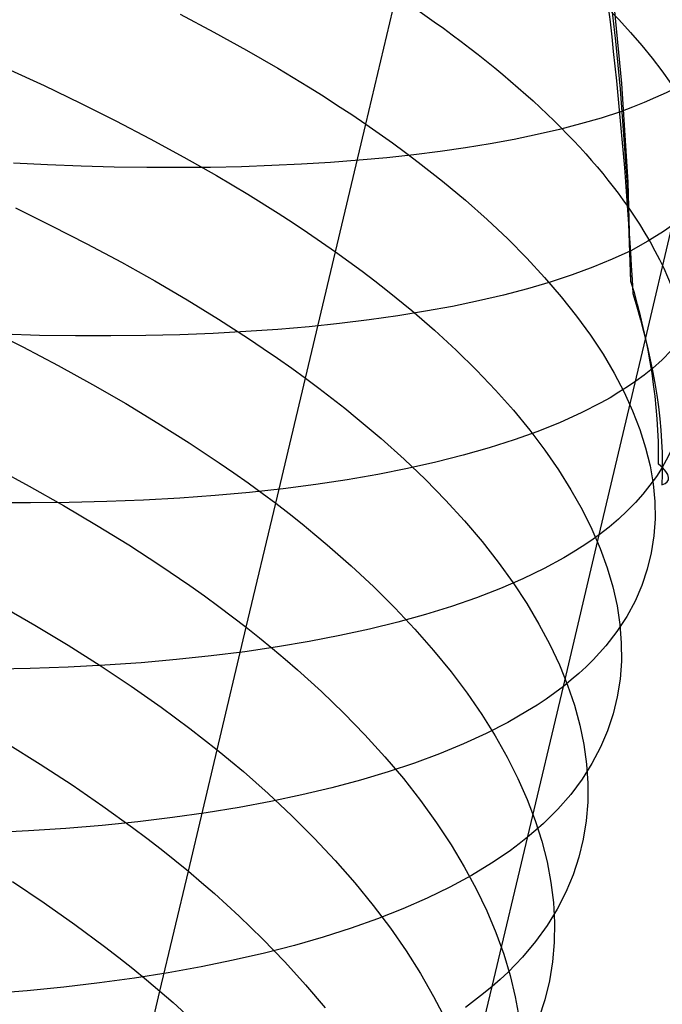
# Model space of a CAD drawing. Extents: x -383 to 1849, y -1185 to -529.
# Tile 286 of 656: x 228.4 to 235.31, y -1060.54 to -1049.95. Entities that reach past the tile are written whole.
import ezdxf

# ---------------------------------------------------------------- set-up
doc = ezdxf.new("R2010")
doc.units = 0
doc.layers.add('PREDEFINITO', color=7, linetype='CONTINUOUS')

msp = doc.modelspace()

# ---------------------------------------------------------------- linework, layer by layer
at = {"layer": 'PREDEFINITO'}
for p, q in [((234.878, -1050.631, 499.875), (234.774, -1049.575, 500.223)), ((232.12, -1051.07, 504.493), (232.448, -1049.685, 503.871)), ((234.813, -1050.178, 500.077), (234.753, -1049.665, 500.256)), ((230.123, -1049.887, 506.266), (230.485, -1050.079, 505.999)), ((230.485, -1050.079, 505.999), (230.836, -1050.273, 505.721)), ((234.864, -1050.692, 499.896), (234.813, -1050.178, 500.077)), ((230.836, -1050.273, 505.721), (231.176, -1050.469, 505.431)), ((228.257, -1050.471, 507.834), (228.658, -1050.655, 507.619)), ((231.176, -1050.469, 505.431), (231.503, -1050.667, 505.13)), ((228.658, -1050.655, 507.619), (229.049, -1050.843, 507.391)), ((231.503, -1050.667, 505.13), (231.662, -1050.767, 504.975)), ((234.946, -1051.694, 499.52), (234.878, -1050.631, 499.875)), ((231.662, -1050.767, 504.975), (231.818, -1050.868, 504.817)), ((234.938, -1051.724, 499.531), (234.864, -1050.692, 499.896)), ((229.049, -1050.843, 507.391), (229.431, -1051.034, 507.151)), ((231.818, -1050.868, 504.817), (231.971, -1050.968, 504.656)), ((231.971, -1050.968, 504.656), (232.12, -1051.07, 504.493)), ((234.862, -1050.938, 486.227), (234.653, -1051.005, 485.872)), ((229.431, -1051.034, 507.151), (229.802, -1051.228, 506.899)), ((231.794, -1052.443, 505.14), (232.12, -1051.07, 504.493)), ((232.12, -1051.07, 504.493), (232.266, -1051.171, 504.326)), ((234.433, -1051.068, 485.522), (234.204, -1051.127, 485.177)), ((234.653, -1051.005, 485.872), (234.433, -1051.068, 485.522)), ((232.266, -1051.171, 504.326), (232.409, -1051.273, 504.157)), ((233.965, -1051.182, 484.838), (233.717, -1051.234, 484.504)), ((234.204, -1051.127, 485.177), (233.965, -1051.182, 484.838)), ((229.802, -1051.228, 506.899), (230.164, -1051.424, 506.635)), ((232.409, -1051.273, 504.157), (232.548, -1051.375, 503.985)), ((233.46, -1051.281, 484.176), (233.194, -1051.325, 483.854)), ((233.717, -1051.234, 484.504), (233.46, -1051.281, 484.176)), ((232.637, -1051.4, 483.23), (232.346, -1051.431, 482.928)), ((232.548, -1051.375, 503.985), (232.684, -1051.478, 503.811)), ((232.92, -1051.364, 483.539), (232.637, -1051.4, 483.23)), ((233.194, -1051.325, 483.854), (232.92, -1051.364, 483.539)), ((228.697, -1051.509, 480.115), (228.331, -1051.491, 479.912)), ((229.058, -1051.522, 480.328), (228.697, -1051.509, 480.115)), ((229.414, -1051.532, 480.55), (229.058, -1051.522, 480.328)), ((230.164, -1051.424, 506.635), (230.514, -1051.623, 506.359)), ((231.109, -1051.516, 481.791), (230.782, -1051.528, 481.527)), ((231.429, -1051.501, 482.064), (231.109, -1051.516, 481.791)), ((231.742, -1051.482, 482.345), (231.429, -1051.501, 482.064)), ((232.048, -1051.458, 482.633), (231.742, -1051.482, 482.345)), ((232.346, -1051.431, 482.928), (232.048, -1051.458, 482.633)), ((232.684, -1051.478, 503.811), (232.946, -1051.683, 503.455)), ((229.765, -1051.537, 480.781), (229.414, -1051.532, 480.55)), ((230.11, -1051.538, 481.021), (229.765, -1051.537, 480.781)), ((230.449, -1051.535, 481.27), (230.11, -1051.538, 481.021)), ((230.782, -1051.528, 481.527), (230.449, -1051.535, 481.27)), ((230.514, -1051.623, 506.359), (230.852, -1051.825, 506.071)), ((232.946, -1051.683, 503.455), (233.194, -1051.89, 503.089)), ((234.975, -1052.763, 499.162), (234.938, -1051.724, 499.531)), ((234.975, -1052.763, 499.162), (234.946, -1051.694, 499.52)), ((230.852, -1051.825, 506.071), (231.179, -1052.029, 505.772)), ((233.194, -1051.89, 503.089), (233.428, -1052.097, 502.714)), ((228.35, -1051.971, 508.275), (228.74, -1052.163, 508.049)), ((231.179, -1052.029, 505.772), (231.338, -1052.132, 505.618)), ((228.74, -1052.163, 508.049), (229.12, -1052.358, 507.811)), ((231.338, -1052.132, 505.618), (231.493, -1052.235, 505.462)), ((233.428, -1052.097, 502.714), (233.648, -1052.305, 502.33)), ((231.493, -1052.235, 505.462), (231.645, -1052.339, 505.302)), ((235.133, -1053.383, 489.338), (235.416, -1052.18, 488.857)), ((229.12, -1052.358, 507.811), (229.49, -1052.556, 507.56)), ((231.645, -1052.339, 505.302), (231.794, -1052.443, 505.14)), ((233.648, -1052.305, 502.33), (233.854, -1052.513, 501.938)), ((231.472, -1053.804, 505.815), (231.794, -1052.443, 505.14)), ((231.794, -1052.443, 505.14), (231.939, -1052.547, 504.975)), ((234.972, -1052.433, 487.829), (234.774, -1052.524, 487.434)), ((229.49, -1052.556, 507.56), (229.85, -1052.758, 507.298)), ((231.939, -1052.547, 504.975), (232.082, -1052.652, 504.807)), ((233.854, -1052.513, 501.938), (234.046, -1052.721, 501.539)), ((234.774, -1052.524, 487.434), (234.563, -1052.61, 487.043)), ((232.082, -1052.652, 504.807), (232.22, -1052.758, 504.637)), ((234.341, -1052.692, 486.658), (234.106, -1052.769, 486.279)), ((234.563, -1052.61, 487.043), (234.341, -1052.692, 486.658)), ((229.85, -1052.758, 507.298), (230.198, -1052.962, 507.024)), ((232.22, -1052.758, 504.637), (232.356, -1052.863, 504.464)), ((234.106, -1052.769, 486.279), (233.86, -1052.842, 485.906)), ((234.046, -1052.721, 501.539), (234.225, -1052.928, 501.132)), ((232.356, -1052.863, 504.464), (232.616, -1053.076, 504.111)), ((233.86, -1052.842, 485.906), (233.602, -1052.91, 485.539)), ((230.198, -1052.962, 507.024), (230.535, -1053.169, 506.739)), ((233.333, -1052.973, 485.179), (233.054, -1053.031, 484.825)), ((233.602, -1052.91, 485.539), (233.333, -1052.973, 485.179)), ((234.225, -1052.928, 501.132), (234.389, -1053.135, 500.718)), ((232.765, -1053.084, 484.479), (232.465, -1053.133, 484.14)), ((232.616, -1053.076, 504.111), (232.862, -1053.289, 503.748)), ((233.054, -1053.031, 484.825), (232.765, -1053.084, 484.479)), ((230.535, -1053.169, 506.739), (230.86, -1053.378, 506.442)), ((231.838, -1053.216, 483.486), (231.511, -1053.25, 483.171)), ((232.156, -1053.177, 483.809), (231.838, -1053.216, 483.486)), ((232.465, -1053.133, 484.14), (232.156, -1053.177, 483.809)), ((234.389, -1053.135, 500.718), (234.538, -1053.342, 500.299)), ((228.042, -1053.272, 508.956), (228.431, -1053.468, 508.732)), ((230.479, -1053.322, 482.279), (230.119, -1053.336, 482)), ((230.831, -1053.303, 482.567), (230.479, -1053.322, 482.279)), ((231.175, -1053.279, 482.865), (230.831, -1053.303, 482.567)), ((231.511, -1053.25, 483.171), (231.175, -1053.279, 482.865)), ((232.862, -1053.289, 503.748), (233.095, -1053.503, 503.376)), ((228.61, -1053.343, 480.983), (228.217, -1053.332, 480.755)), ((228.997, -1053.349, 481.222), (228.61, -1053.343, 480.983)), ((229.378, -1053.35, 481.471), (228.997, -1053.349, 481.222)), ((229.752, -1053.345, 481.73), (229.378, -1053.35, 481.471)), ((230.119, -1053.336, 482), (229.752, -1053.345, 481.73)), ((230.86, -1053.378, 506.442), (231.018, -1053.484, 506.289)), ((234.538, -1053.342, 500.299), (234.674, -1053.547, 499.873)), ((234.631, -1055.49, 490.202), (235.133, -1053.383, 489.338)), ((228.431, -1053.468, 508.732), (228.81, -1053.668, 508.495)), ((231.018, -1053.484, 506.289), (231.172, -1053.59, 506.134)), ((233.095, -1053.503, 503.376), (233.314, -1053.718, 502.995)), ((231.172, -1053.59, 506.134), (231.324, -1053.696, 505.976)), ((234.674, -1053.547, 499.873), (234.795, -1053.751, 499.443)), ((228.81, -1053.668, 508.495), (229.179, -1053.871, 508.247)), ((231.324, -1053.696, 505.976), (231.472, -1053.804, 505.815)), ((233.314, -1053.718, 502.995), (233.518, -1053.933, 502.606)), ((234.795, -1053.751, 499.443), (234.901, -1053.954, 499.007)), ((235.205, -1053.701, 490.007), (235.118, -1053.77, 489.764)), ((231.152, -1055.151, 506.514), (231.472, -1053.804, 505.815)), ((231.472, -1053.804, 505.815), (231.616, -1053.911, 505.651)), ((235.026, -1053.837, 489.523), (234.938, -1053.898, 489.304)), ((235.118, -1053.77, 489.764), (235.026, -1053.837, 489.523)), ((229.179, -1053.871, 508.247), (229.537, -1054.077, 507.987)), ((231.616, -1053.911, 505.651), (231.757, -1054.019, 505.484)), ((233.518, -1053.933, 502.606), (233.709, -1054.148, 502.21)), ((234.846, -1053.956, 489.086), (234.75, -1054.014, 488.87)), ((234.938, -1053.898, 489.304), (234.846, -1053.956, 489.086)), ((234.901, -1053.954, 499.007), (234.993, -1054.156, 498.568)), ((231.757, -1054.019, 505.484), (231.895, -1054.128, 505.315)), ((234.65, -1054.07, 488.655), (234.438, -1054.178, 488.228)), ((234.75, -1054.014, 488.87), (234.65, -1054.07, 488.655)), ((229.537, -1054.077, 507.987), (229.884, -1054.287, 507.715)), ((231.895, -1054.128, 505.315), (232.029, -1054.237, 505.144)), ((233.709, -1054.148, 502.21), (233.885, -1054.363, 501.806)), ((234.993, -1054.156, 498.568), (235.07, -1054.355, 498.125)), ((232.029, -1054.237, 505.144), (232.288, -1054.455, 504.793)), ((234.212, -1054.28, 487.808), (233.972, -1054.377, 487.394)), ((234.438, -1054.178, 488.228), (234.212, -1054.28, 487.808)), ((229.884, -1054.287, 507.715), (230.22, -1054.499, 507.432)), ((233.972, -1054.377, 487.394), (233.718, -1054.468, 486.987)), ((233.885, -1054.363, 501.806), (234.048, -1054.578, 501.396)), ((235.07, -1054.355, 498.125), (235.133, -1054.553, 497.678)), ((232.288, -1054.455, 504.793), (232.533, -1054.676, 504.433)), ((233.718, -1054.468, 486.987), (233.45, -1054.554, 486.586)), ((230.22, -1054.499, 507.432), (230.543, -1054.714, 507.137)), ((233.45, -1054.554, 486.586), (233.169, -1054.634, 486.193)), ((234.048, -1054.578, 501.396), (234.196, -1054.792, 500.98)), ((235.133, -1054.553, 497.678), (235.18, -1054.748, 497.229)), ((232.533, -1054.676, 504.433), (232.763, -1054.896, 504.064)), ((233.169, -1054.634, 486.193), (232.875, -1054.709, 485.807)), ((228.119, -1054.762, 509.437), (228.498, -1054.966, 509.203)), ((230.543, -1054.714, 507.137), (230.7, -1054.822, 506.985)), ((232.569, -1054.777, 485.429), (232.251, -1054.84, 485.06)), ((232.875, -1054.709, 485.807), (232.569, -1054.777, 485.429)), ((234.196, -1054.792, 500.98), (234.329, -1055.005, 500.558)), ((235.18, -1054.748, 497.229), (235.213, -1054.941, 496.778)), ((235.311, -1054.764, 492.469), (235.248, -1054.862, 492.181)), ((230.7, -1054.822, 506.985), (230.854, -1054.931, 506.831)), ((231.922, -1054.897, 484.699), (231.582, -1054.949, 484.347)), ((232.251, -1054.84, 485.06), (231.922, -1054.897, 484.699)), ((232.763, -1054.896, 504.064), (232.98, -1055.118, 503.686)), ((235.248, -1054.862, 492.181), (235.179, -1054.957, 491.895)), ((228.498, -1054.966, 509.203), (228.866, -1055.174, 508.957)), ((230.854, -1054.931, 506.831), (231.005, -1055.041, 506.674)), ((231.231, -1054.994, 484.005), (230.87, -1055.034, 483.672)), ((231.582, -1054.949, 484.347), (231.231, -1054.994, 484.005)), ((234.329, -1055.005, 500.558), (234.448, -1055.217, 500.131)), ((235.179, -1054.957, 491.895), (235.104, -1055.051, 491.609)), ((235.213, -1054.941, 496.778), (235.231, -1055.131, 496.325)), ((229.73, -1055.117, 482.737), (229.333, -1055.133, 482.447)), ((230.119, -1055.095, 483.038), (229.73, -1055.117, 482.737)), ((230.499, -1055.067, 483.35), (230.119, -1055.095, 483.038)), ((230.87, -1055.034, 483.672), (230.499, -1055.067, 483.35)), ((231.005, -1055.041, 506.674), (231.152, -1055.151, 506.514)), ((232.98, -1055.118, 503.686), (233.183, -1055.34, 503.3)), ((235.104, -1055.051, 491.609), (235.022, -1055.143, 491.324)), ((228.514, -1055.146, 481.902), (228.094, -1055.144, 481.647)), ((228.927, -1055.142, 482.168), (228.514, -1055.146, 481.902)), ((228.866, -1055.174, 508.957), (229.224, -1055.385, 508.699)), ((229.333, -1055.133, 482.447), (228.927, -1055.142, 482.168)), ((230.835, -1056.485, 507.241), (231.152, -1055.151, 506.514)), ((231.152, -1055.151, 506.514), (231.296, -1055.262, 506.352)), ((234.448, -1055.217, 500.131), (234.553, -1055.428, 499.699)), ((234.934, -1055.233, 491.041), (234.84, -1055.32, 490.76)), ((235.022, -1055.143, 491.324), (234.934, -1055.233, 491.041)), ((235.231, -1055.131, 496.325), (235.234, -1055.318, 495.87)), ((231.296, -1055.262, 506.352), (231.436, -1055.373, 506.187)), ((233.183, -1055.34, 503.3), (233.372, -1055.563, 502.907)), ((234.84, -1055.32, 490.76), (234.739, -1055.406, 490.48)), ((235.234, -1055.318, 495.87), (235.221, -1055.502, 495.415)), ((229.224, -1055.385, 508.699), (229.57, -1055.599, 508.43)), ((231.436, -1055.373, 506.187), (231.573, -1055.485, 506.019)), ((234.553, -1055.428, 499.699), (234.643, -1055.638, 499.263)), ((234.739, -1055.406, 490.48), (234.631, -1055.49, 490.202)), ((231.573, -1055.485, 506.019), (231.706, -1055.597, 505.849)), ((234.247, -1057.122, 490.933), (234.631, -1055.49, 490.202)), ((234.631, -1055.49, 490.202), (234.542, -1055.554, 489.985)), ((235.221, -1055.502, 495.415), (235.194, -1055.683, 494.96)), ((229.57, -1055.599, 508.43), (229.905, -1055.816, 508.149)), ((231.706, -1055.597, 505.849), (231.963, -1055.822, 505.501)), ((233.372, -1055.563, 502.907), (233.546, -1055.785, 502.507)), ((234.449, -1055.617, 489.769), (234.352, -1055.678, 489.554)), ((234.542, -1055.554, 489.985), (234.449, -1055.617, 489.769)), ((234.643, -1055.638, 499.263), (234.718, -1055.846, 498.823)), ((234.252, -1055.738, 489.34), (234.039, -1055.854, 488.917)), ((234.352, -1055.678, 489.554), (234.252, -1055.738, 489.34)), ((235.194, -1055.683, 494.96), (235.151, -1055.86, 494.505)), ((229.905, -1055.816, 508.149), (230.228, -1056.037, 507.858)), ((231.963, -1055.822, 505.501), (232.206, -1056.049, 505.143)), ((233.546, -1055.785, 502.507), (233.707, -1056.008, 502.1)), ((234.039, -1055.854, 488.917), (233.811, -1055.964, 488.5)), ((234.718, -1055.846, 498.823), (234.779, -1056.051, 498.38)), ((235.151, -1055.86, 494.505), (235.092, -1056.034, 494.05)), ((233.811, -1055.964, 488.5), (233.569, -1056.069, 488.089)), ((230.228, -1056.037, 507.858), (230.384, -1056.148, 507.708)), ((232.206, -1056.049, 505.143), (232.435, -1056.277, 504.777)), ((233.569, -1056.069, 488.089), (233.314, -1056.167, 487.685)), ((233.707, -1056.008, 502.1), (233.853, -1056.229, 501.686)), ((234.779, -1056.051, 498.38), (234.825, -1056.255, 497.934)), ((235.092, -1056.034, 494.05), (235.019, -1056.203, 493.597)), ((230.384, -1056.148, 507.708), (230.538, -1056.26, 507.555)), ((233.314, -1056.167, 487.685), (233.045, -1056.26, 487.287)), ((228.193, -1056.25, 509.936), (228.56, -1056.462, 509.692)), ((230.538, -1056.26, 507.555), (230.688, -1056.372, 507.4)), ((232.435, -1056.277, 504.777), (232.65, -1056.506, 504.402)), ((233.045, -1056.26, 487.287), (232.762, -1056.348, 486.897)), ((233.853, -1056.229, 501.686), (233.985, -1056.45, 501.268)), ((234.825, -1056.255, 497.934), (234.855, -1056.456, 497.487)), ((235.019, -1056.203, 493.597), (234.929, -1056.368, 493.146)), ((230.688, -1056.372, 507.4), (230.835, -1056.485, 507.241)), ((232.762, -1056.348, 486.897), (232.467, -1056.429, 486.514)), ((234.929, -1056.368, 493.146), (234.824, -1056.529, 492.697)), ((228.56, -1056.462, 509.692), (228.917, -1056.678, 509.437)), ((230.522, -1057.805, 507.993), (230.835, -1056.485, 507.241)), ((230.835, -1056.485, 507.241), (230.978, -1056.599, 507.08)), ((232.16, -1056.505, 486.14), (231.841, -1056.575, 485.773)), ((232.467, -1056.429, 486.514), (232.16, -1056.505, 486.14)), ((232.65, -1056.506, 504.402), (232.851, -1056.735, 504.019)), ((233.985, -1056.45, 501.268), (234.102, -1056.67, 500.844)), ((234.855, -1056.456, 497.487), (234.871, -1056.654, 497.037)), ((230.978, -1056.599, 507.08), (231.118, -1056.713, 506.917)), ((231.841, -1056.575, 485.773), (231.511, -1056.638, 485.416)), ((234.824, -1056.529, 492.697), (234.704, -1056.684, 492.25)), ((228.917, -1056.678, 509.437), (229.262, -1056.897, 509.17)), ((231.17, -1056.696, 485.067), (230.818, -1056.748, 484.728)), ((231.118, -1056.713, 506.917), (231.254, -1056.828, 506.751)), ((231.511, -1056.638, 485.416), (231.17, -1056.696, 485.067)), ((234.102, -1056.67, 500.844), (234.205, -1056.889, 500.416)), ((234.704, -1056.684, 492.25), (234.567, -1056.835, 491.807)), ((234.871, -1056.654, 497.037), (234.872, -1056.85, 496.586)), ((230.456, -1056.793, 484.398), (230.085, -1056.833, 484.078)), ((230.818, -1056.748, 484.728), (230.456, -1056.793, 484.398)), ((232.851, -1056.735, 504.019), (233.038, -1056.965, 503.629)), ((228.51, -1056.929, 482.907), (228.096, -1056.938, 482.643)), ((228.916, -1056.915, 483.183), (228.51, -1056.929, 482.907)), ((229.314, -1056.894, 483.47), (228.916, -1056.915, 483.183)), ((229.262, -1056.897, 509.17), (229.596, -1057.12, 508.893)), ((229.704, -1056.866, 483.769), (229.314, -1056.894, 483.47)), ((230.085, -1056.833, 484.078), (229.704, -1056.866, 483.769)), ((231.254, -1056.828, 506.751), (231.387, -1056.943, 506.582)), ((234.205, -1056.889, 500.416), (234.293, -1057.107, 499.983)), ((234.493, -1056.909, 491.587), (234.415, -1056.981, 491.368)), ((234.567, -1056.835, 491.807), (234.493, -1056.909, 491.587)), ((234.872, -1056.85, 496.586), (234.857, -1057.042, 496.135)), ((231.387, -1056.943, 506.582), (231.643, -1057.175, 506.238)), ((233.038, -1056.965, 503.629), (233.211, -1057.195, 503.231)), ((234.415, -1056.981, 491.368), (234.333, -1057.052, 491.15)), ((229.596, -1057.12, 508.893), (229.917, -1057.345, 508.604)), ((233.48, -1060.352, 492.469), (234.247, -1057.122, 490.933)), ((234.247, -1057.122, 490.933), (234.157, -1057.19, 490.717)), ((234.333, -1057.052, 491.15), (234.247, -1057.122, 490.933)), ((234.293, -1057.107, 499.983), (234.366, -1057.323, 499.547)), ((234.857, -1057.042, 496.135), (234.828, -1057.232, 495.683)), ((231.643, -1057.175, 506.238), (231.884, -1057.408, 505.884)), ((233.211, -1057.195, 503.231), (233.369, -1057.425, 502.827)), ((234.157, -1057.19, 490.717), (234.063, -1057.257, 490.502)), ((234.828, -1057.232, 495.683), (234.783, -1057.417, 495.231)), ((229.917, -1057.345, 508.604), (230.073, -1057.459, 508.455)), ((233.965, -1057.322, 490.289), (233.863, -1057.386, 490.077)), ((234.063, -1057.257, 490.502), (233.965, -1057.322, 490.289)), ((234.366, -1057.323, 499.547), (234.425, -1057.537, 499.107)), ((230.073, -1057.459, 508.455), (230.226, -1057.574, 508.304)), ((231.884, -1057.408, 505.884), (232.112, -1057.642, 505.521)), ((233.369, -1057.425, 502.827), (233.513, -1057.655, 502.417)), ((233.863, -1057.386, 490.077), (233.648, -1057.509, 489.657)), ((234.783, -1057.417, 495.231), (234.722, -1057.599, 494.781)), ((233.648, -1057.509, 489.657), (233.418, -1057.627, 489.243)), ((234.425, -1057.537, 499.107), (234.468, -1057.748, 498.665)), ((230.226, -1057.574, 508.304), (230.376, -1057.689, 508.15)), ((232.112, -1057.642, 505.521), (232.326, -1057.878, 505.15)), ((233.418, -1057.627, 489.243), (233.174, -1057.739, 488.834)), ((233.513, -1057.655, 502.417), (233.643, -1057.884, 502.002)), ((234.722, -1057.599, 494.781), (234.647, -1057.776, 494.331)), ((228.262, -1057.736, 510.456), (228.616, -1057.957, 510.203)), ((230.376, -1057.689, 508.15), (230.522, -1057.805, 507.993)), ((233.174, -1057.739, 488.834), (232.916, -1057.846, 488.433)), ((234.468, -1057.748, 498.665), (234.497, -1057.958, 498.221)), ((234.647, -1057.776, 494.331), (234.555, -1057.95, 493.883)), ((230.212, -1059.111, 508.771), (230.522, -1057.805, 507.993)), ((230.522, -1057.805, 507.993), (230.664, -1057.922, 507.834)), ((232.326, -1057.878, 505.15), (232.525, -1058.114, 504.771)), ((232.916, -1057.846, 488.433), (232.645, -1057.946, 488.038)), ((233.643, -1057.884, 502.002), (233.758, -1058.112, 501.581)), ((228.616, -1057.957, 510.203), (228.96, -1058.181, 509.938)), ((230.664, -1057.922, 507.834), (230.803, -1058.039, 507.672)), ((232.645, -1057.946, 488.038), (232.36, -1058.041, 487.65)), ((234.555, -1057.95, 493.883), (234.448, -1058.118, 493.438)), ((234.497, -1057.958, 498.221), (234.511, -1058.164, 497.775)), ((230.803, -1058.039, 507.672), (230.939, -1058.157, 507.508)), ((232.36, -1058.041, 487.65), (232.063, -1058.129, 487.27)), ((228.96, -1058.181, 509.938), (229.292, -1058.409, 509.663)), ((230.939, -1058.157, 507.508), (231.071, -1058.275, 507.341)), ((232.063, -1058.129, 487.27), (231.754, -1058.212, 486.898)), ((232.525, -1058.114, 504.771), (232.711, -1058.351, 504.385)), ((233.758, -1058.112, 501.581), (233.859, -1058.339, 501.156)), ((234.448, -1058.118, 493.438), (234.326, -1058.283, 492.995)), ((234.511, -1058.164, 497.775), (234.51, -1058.368, 497.328)), ((231.071, -1058.275, 507.341), (231.325, -1058.513, 506.999)), ((231.433, -1058.288, 486.534), (231.1, -1058.359, 486.178)), ((231.754, -1058.212, 486.898), (231.433, -1058.288, 486.534)), ((234.326, -1058.283, 492.995), (234.187, -1058.442, 492.555)), ((229.292, -1058.409, 509.663), (229.611, -1058.64, 509.377)), ((231.1, -1058.359, 486.178), (230.757, -1058.423, 485.832)), ((232.711, -1058.351, 504.385), (232.882, -1058.589, 503.991)), ((233.859, -1058.339, 501.156), (233.945, -1058.564, 500.727)), ((234.51, -1058.368, 497.328), (234.494, -1058.569, 496.88)), ((230.403, -1058.481, 485.494), (230.039, -1058.533, 485.167)), ((230.757, -1058.423, 485.832), (230.403, -1058.481, 485.494)), ((231.325, -1058.513, 506.999), (231.566, -1058.753, 506.649)), ((234.112, -1058.519, 492.336), (234.033, -1058.596, 492.119)), ((234.187, -1058.442, 492.555), (234.112, -1058.519, 492.336)), ((229.283, -1058.617, 484.542), (228.891, -1058.65, 484.245)), ((229.666, -1058.578, 484.849), (229.283, -1058.617, 484.542)), ((230.039, -1058.533, 485.167), (229.666, -1058.578, 484.849)), ((232.882, -1058.589, 503.991), (233.039, -1058.826, 503.591)), ((233.945, -1058.564, 500.727), (234.016, -1058.788, 500.294)), ((234.033, -1058.596, 492.119), (233.95, -1058.67, 491.902)), ((234.494, -1058.569, 496.88), (234.462, -1058.766, 496.432)), ((228.491, -1058.677, 483.959), (228.083, -1058.697, 483.685)), ((228.891, -1058.65, 484.245), (228.491, -1058.677, 483.959)), ((229.611, -1058.64, 509.377), (229.766, -1058.756, 509.229)), ((233.95, -1058.67, 491.902), (233.863, -1058.744, 491.687)), ((229.766, -1058.756, 509.229), (229.918, -1058.874, 509.079)), ((231.566, -1058.753, 506.649), (231.792, -1058.994, 506.29)), ((233.039, -1058.826, 503.591), (233.181, -1059.063, 503.185)), ((233.772, -1058.816, 491.473), (233.677, -1058.887, 491.26)), ((233.863, -1058.744, 491.687), (233.772, -1058.816, 491.473)), ((234.016, -1058.788, 500.294), (234.072, -1059.011, 499.858)), ((234.462, -1058.766, 496.432), (234.415, -1058.96, 495.984)), ((229.918, -1058.874, 509.079), (230.067, -1058.992, 508.927)), ((233.677, -1058.887, 491.26), (233.578, -1058.956, 491.048)), ((230.067, -1058.992, 508.927), (230.212, -1059.111, 508.771)), ((231.792, -1058.994, 506.29), (232.004, -1059.237, 505.922)), ((233.475, -1059.024, 490.838), (233.258, -1059.155, 490.421)), ((233.578, -1058.956, 491.048), (233.475, -1059.024, 490.838)), ((234.072, -1059.011, 499.858), (234.114, -1059.231, 499.419)), ((234.415, -1058.96, 495.984), (234.353, -1059.15, 495.537)), ((229.905, -1060.402, 509.575), (230.212, -1059.111, 508.771)), ((230.212, -1059.111, 508.771), (230.353, -1059.231, 508.613)), ((233.258, -1059.155, 490.421), (233.027, -1059.281, 490.01)), ((233.181, -1059.063, 503.185), (233.309, -1059.299, 502.774)), ((234.353, -1059.15, 495.537), (234.275, -1059.336, 495.091)), ((228.317, -1059.221, 510.991), (228.659, -1059.45, 510.73)), ((230.353, -1059.231, 508.613), (230.492, -1059.351, 508.453)), ((232.004, -1059.237, 505.922), (232.202, -1059.48, 505.547)), ((234.114, -1059.231, 499.419), (234.141, -1059.448, 498.979)), ((230.492, -1059.351, 508.453), (230.626, -1059.472, 508.29)), ((233.027, -1059.281, 490.01), (232.781, -1059.401, 489.605)), ((233.309, -1059.299, 502.774), (233.423, -1059.535, 502.358)), ((234.275, -1059.336, 495.091), (234.182, -1059.518, 494.647)), ((228.659, -1059.45, 510.73), (228.99, -1059.683, 510.457)), ((230.626, -1059.472, 508.29), (230.758, -1059.593, 508.124)), ((232.781, -1059.401, 489.605), (232.521, -1059.514, 489.206)), ((234.141, -1059.448, 498.979), (234.153, -1059.663, 498.536)), ((232.202, -1059.48, 505.547), (232.386, -1059.724, 505.164)), ((232.521, -1059.514, 489.206), (232.248, -1059.622, 488.814)), ((233.423, -1059.535, 502.358), (233.521, -1059.769, 501.937)), ((234.182, -1059.518, 494.647), (234.073, -1059.695, 494.205)), ((228.99, -1059.683, 510.457), (229.308, -1059.919, 510.174)), ((230.758, -1059.593, 508.124), (231.01, -1059.838, 507.786)), ((232.248, -1059.622, 488.814), (231.962, -1059.724, 488.43)), ((234.153, -1059.663, 498.536), (234.149, -1059.876, 498.092)), ((231.962, -1059.724, 488.43), (231.663, -1059.819, 488.052)), ((232.386, -1059.724, 505.164), (232.555, -1059.969, 504.774)), ((233.521, -1059.769, 501.937), (233.606, -1060.003, 501.512)), ((234.073, -1059.695, 494.205), (233.949, -1059.867, 493.766)), ((231.01, -1059.838, 507.786), (231.248, -1060.084, 507.438)), ((231.663, -1059.819, 488.052), (231.352, -1059.909, 487.683)), ((233.949, -1059.867, 493.766), (233.808, -1060.034, 493.33)), ((234.149, -1059.876, 498.092), (234.131, -1060.085, 497.648)), ((229.308, -1059.919, 510.174), (229.462, -1060.039, 510.028)), ((231.029, -1059.992, 487.322), (230.695, -1060.069, 486.969)), ((231.352, -1059.909, 487.683), (231.029, -1059.992, 487.322)), ((232.555, -1059.969, 504.774), (232.711, -1060.213, 504.378)), ((233.606, -1060.003, 501.512), (233.675, -1060.234, 501.083)), ((229.462, -1060.039, 510.028), (229.613, -1060.159, 509.88)), ((230.695, -1060.069, 486.969), (230.35, -1060.139, 486.625)), ((231.248, -1060.084, 507.438), (231.472, -1060.332, 507.082)), ((233.808, -1060.034, 493.33), (233.732, -1060.116, 493.113)), ((234.131, -1060.085, 497.648), (234.097, -1060.291, 497.204)), ((229.613, -1060.159, 509.88), (229.761, -1060.28, 509.728)), ((229.995, -1060.204, 486.29), (229.63, -1060.262, 485.965)), ((230.35, -1060.139, 486.625), (229.995, -1060.204, 486.29)), ((232.711, -1060.213, 504.378), (232.851, -1060.458, 503.976)), ((233.652, -1060.196, 492.897), (233.568, -1060.275, 492.682)), ((233.732, -1060.116, 493.113), (233.652, -1060.196, 492.897)), ((229.255, -1060.313, 485.65), (228.87, -1060.358, 485.344)), ((229.63, -1060.262, 485.965), (229.255, -1060.313, 485.65)), ((229.761, -1060.28, 509.728), (229.905, -1060.402, 509.575)), ((233.568, -1060.275, 492.682), (233.48, -1060.352, 492.469)), ((233.675, -1060.234, 501.083), (233.73, -1060.464, 500.652)), ((234.097, -1060.291, 497.204), (234.048, -1060.493, 496.759)), ((228.477, -1060.396, 485.05), (228.076, -1060.428, 484.766)), ((228.87, -1060.358, 485.344), (228.477, -1060.396, 485.05)), ((229.603, -1061.678, 510.403), (229.905, -1060.402, 509.575)), ((229.905, -1060.402, 509.575), (230.046, -1060.525, 509.418)), ((231.472, -1060.332, 507.082), (231.682, -1060.582, 506.718)), ((233.097, -1061.95, 493.274), (233.48, -1060.352, 492.469)), ((233.48, -1060.352, 492.469), (233.388, -1060.428, 492.256)), ((230.046, -1060.525, 509.418), (230.184, -1060.648, 509.259)), ((232.851, -1060.458, 503.976), (232.978, -1060.702, 503.569)), ((233.292, -1060.503, 492.045), (233.193, -1060.576, 491.835)), ((233.388, -1060.428, 492.256), (233.292, -1060.503, 492.045)), ((233.73, -1060.464, 500.652), (233.77, -1060.692, 500.217)), ((234.048, -1060.493, 496.759), (233.984, -1060.691, 496.316))]:
    msp.add_line(p, q, dxfattribs=at)
at = {"layer": 'PREDEFINITO', "extrusion": (-0.868572, -0.394139, -0.300395)}
msp.add_arc((1020.818, 558.976, 64.176), 44.122, 303.9268, 322.6636, dxfattribs=at)
at = {"layer": 'PREDEFINITO', "extrusion": (0.211699, 0.92999, -0.300504)}
msp.add_arc((-448.454, 177.907, -1073.754), 15.233, 138.985, 204.9342, dxfattribs=at)
at = {"layer": 'PREDEFINITO', "extrusion": (0.210444, 0.924276, -0.318476)}
msp.add_arc((-448.33, 157.595, -1078.652), 15.388, 145.6397, 200.4022, dxfattribs=at)
at = {"layer": 'PREDEFINITO', "extrusion": (0.207427, 0.911907, -0.354119)}
msp.add_arc((-448.712, 117.039, -1087.429), 14.684, 137.1562, 158.8637, dxfattribs=at)
at = {"layer": 'PREDEFINITO', "extrusion": (0.209002, 0.918287, -0.336255)}
msp.add_arc((-448.133, 137.265, -1083.209), 15.502, 152.0855, 193.8691, dxfattribs=at)
at = {"layer": 'PREDEFINITO', "extrusion": (0.207483, 0.911901, -0.3541)}
msp.add_arc((-447.855, 116.623, -1087.401), 15.699, 158.5446, 186.436, dxfattribs=at)
at = {"layer": 'PREDEFINITO', "extrusion": (-0.15012, -0.792302, 0.591372)}
msp.add_arc((410.999, -188.244, 1094.022), 16.605, 6.1246, 17.3259, dxfattribs=at)
at = {"layer": 'PREDEFINITO', "extrusion": (-0.584091, -0.754762, -0.298616)}
msp.add_arc((806.873, 681.733, 511.593), 25.39, 336.9173, 348.3257, dxfattribs=at)
at = {"layer": 'PREDEFINITO', "extrusion": (-0.329186, -0.942691, 0.054498)}
msp.add_arc((552.608, 443.503, 943.899), 17.386, 355.6072, 7.6754, dxfattribs=at)

doc.saveas('drawing.dxf')
